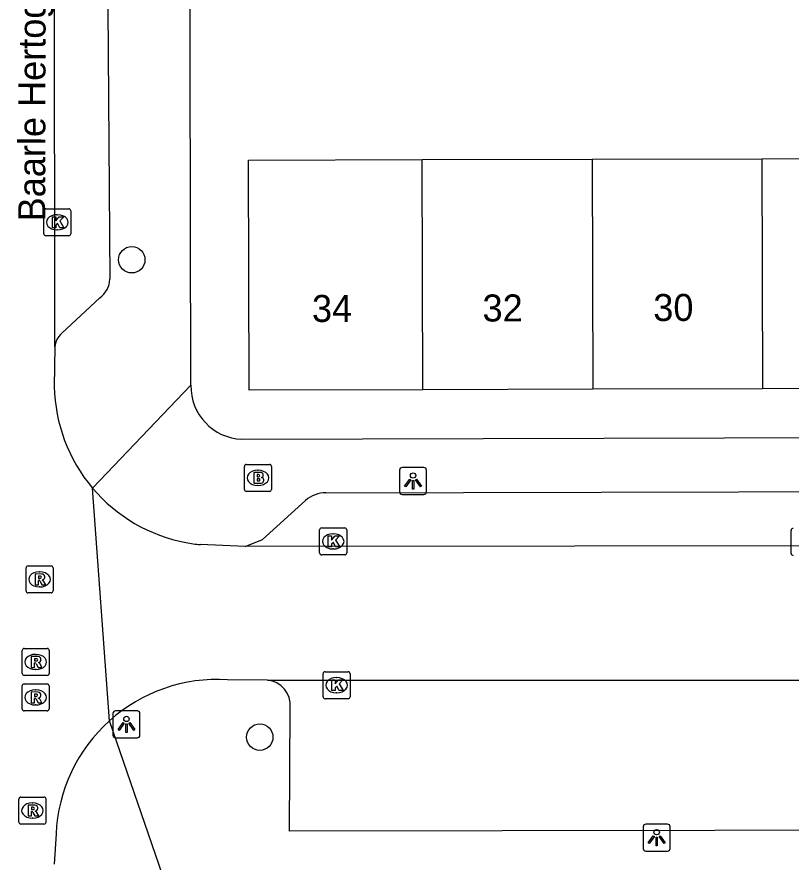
# Model space of a CAD drawing. Extents: x 160732 to 162105, y 387428 to 388479.
# Drawn here: x 161159.56 to 161188.23, y 388175.99 to 388207.28 of the extents above; entities that cross this region are included whole.
import ezdxf

# ---------------------------------------------------------------- set-up
doc = ezdxf.new("R2010")
doc.units = 0
for name, color, linetype in [('IMGEO_Boom', 7, 'Continuous'), ('IMGEO_Brandkraan', 7, 'Continuous'), ('IMGEO_Kolk', 7, 'Continuous'), ('IMGEO_Lichtpunt', 7, 'Continuous'), ('IMGEO_Openbare_ruimte_label', 7, 'Continuous'), ('IMGEO_Pand', 7, 'Continuous'), ('IMGEO_Pand_nummerreeks', 7, 'Continuous'), ('IMGEO_Rijbaan_lokaal_open', 7, 'Continuous'), ('IMGEO_Rioolput', 7, 'Continuous'), ('IMGEO_Voetpad_open', 7, 'Continuous')]:
    doc.layers.add(name, color=color, linetype=linetype)

msp = doc.modelspace()

# ---------------------------------------------------------------- linework, layer by layer
at = {"layer": 'IMGEO_Boom'}
for centre in [(161163.814, 388198.287), (161168.553, 388180.612)]:
    msp.add_circle(centre, 0.489, dxfattribs=at)
at = {"layer": 'IMGEO_Brandkraan'}
for p, q in [((161167.985, 388189.786), (161167.985, 388190.638)), ((161168.06, 388190.712), (161168.912, 388190.712)), ((161168.473, 388190.492), (161168.498, 388190.492)), ((161168.986, 388190.638), (161168.986, 388189.786)), ((161168.496, 388189.932), (161168.471, 388189.932)), ((161168.912, 388189.712), (161168.06, 388189.712))]:
    msp.add_line(p, q, dxfattribs=at)
for points in [[(161167.985, 388189.786), (161167.985, 388190.638)], [(161168.06, 388190.712), (161168.912, 388190.712)], [(161168.986, 388190.638), (161168.986, 388189.786)], [(161168.333, 388190.412), (161168.333, 388190.012), (161168.546, 388190.012)], [(161168.564, 388190.412), (161168.333, 388190.412)], [(161168.512, 388190.331), (161168.458, 388190.331), (161168.458, 388190.255)], [(161168.458, 388190.255), (161168.511, 388190.255)], [(161168.52, 388190.179), (161168.458, 388190.179), (161168.458, 388190.098)], [(161168.458, 388190.098), (161168.52, 388190.098)], [(161168.912, 388189.712), (161168.06, 388189.712)]]:
    msp.add_lwpolyline(points, dxfattribs=at)
for centre, radius, start, end in [((161168.062, 388190.636), 0.0765, 91.552, 178.448), ((161168.062, 388190.636), 0.0765, 91.552, 178.448), ((161168.91, 388190.636), 0.0765, 1.552, 88.448), ((161168.91, 388190.636), 0.0765, 1.552, 88.448), ((161168.513, 388190.293), 0.0379, 267.8285, 90.9355), ((161168.568, 388190.267), 0.145, 59.4692, 91.5367), ((161168.593, 388190.314), 0.0922, 285.5137, 58.1501), ((161168.598, 388190.122), 0.105, 301.3115, 78.989), ((161168.521, 388190.138), 0.0404, 269.8759, 90.5077), ((161168.552, 388190.263), 0.251, 268.6676, 293.5347), ((161168.062, 388189.788), 0.0765, 181.552, 268.448), ((161168.062, 388189.788), 0.0765, 181.552, 268.448), ((161168.91, 388189.788), 0.0765, 271.552, 358.448), ((161168.91, 388189.788), 0.0765, 271.552, 358.448)]:
    msp.add_arc(centre, radius, start, end, dxfattribs=at)
for centre, major_axis, ratio, start_param, end_param in [((161168.472, 388190.212), (-0.387, 0.002), 0.722429, 4.712389, 7.853982), ((161168.497, 388190.212), (-0.39, 0.002), 0.717154, 1.570796, 4.712389)]:
    msp.add_ellipse(centre, major_axis=major_axis, ratio=ratio, start_param=start_param, end_param=end_param, dxfattribs=at)
at = {"layer": 'IMGEO_Kolk'}
for p, q in [((161160.555, 388199.248), (161160.555, 388200.1)), ((161160.63, 388200.174), (161161.482, 388200.174)), ((161161.043, 388199.954), (161161.068, 388199.954)), ((161161.556, 388200.1), (161161.556, 388199.248)), ((161161.066, 388199.394), (161161.041, 388199.394)), ((161161.482, 388199.174), (161160.63, 388199.174)), ((161170.845, 388188.36), (161171.697, 388188.36)), ((161170.77, 388187.434), (161170.77, 388188.286)), ((161171.258, 388188.14), (161171.283, 388188.14)), ((161171.771, 388188.286), (161171.771, 388187.434)), ((161188.225, 388187.416), (161188.225, 388188.268)), ((161171.281, 388187.58), (161171.256, 388187.58)), ((161171.697, 388187.36), (161170.845, 388187.36)), ((161170.971, 388183.036), (161171.823, 388183.036)), ((161170.896, 388182.11), (161170.896, 388182.962)), ((161171.384, 388182.816), (161171.409, 388182.816)), ((161171.897, 388182.962), (161171.897, 388182.11)), ((161171.407, 388182.256), (161171.382, 388182.256)), ((161171.823, 388182.036), (161170.971, 388182.036))]:
    msp.add_line(p, q, dxfattribs=at)
for points in [[(161160.555, 388199.248), (161160.555, 388200.1)], [(161160.63, 388200.174), (161161.482, 388200.174)], [(161161.556, 388200.1), (161161.556, 388199.248)], [(161160.876, 388199.874), (161160.999, 388199.874), (161160.999, 388199.723), (161161.129, 388199.874), (161161.293, 388199.874), (161161.147, 388199.723), (161161.3, 388199.474), (161161.148, 388199.474), (161161.063, 388199.638), (161160.999, 388199.571), (161160.999, 388199.474), (161160.876, 388199.474), (161160.876, 388199.874)], [(161161.482, 388199.174), (161160.63, 388199.174)], [(161170.845, 388188.36), (161171.697, 388188.36)], [(161170.77, 388187.434), (161170.77, 388188.286)], [(161171.091, 388188.06), (161171.214, 388188.06), (161171.214, 388187.909), (161171.344, 388188.06), (161171.508, 388188.06), (161171.362, 388187.909), (161171.515, 388187.66), (161171.363, 388187.66), (161171.278, 388187.824), (161171.214, 388187.757), (161171.214, 388187.66), (161171.091, 388187.66), (161171.091, 388188.06)], [(161171.771, 388188.286), (161171.771, 388187.434)], [(161188.225, 388187.416), (161188.225, 388188.268)], [(161171.697, 388187.36), (161170.845, 388187.36)], [(161170.971, 388183.036), (161171.823, 388183.036)], [(161170.896, 388182.11), (161170.896, 388182.962)], [(161171.217, 388182.736), (161171.34, 388182.736), (161171.34, 388182.585), (161171.47, 388182.736), (161171.634, 388182.736), (161171.488, 388182.585), (161171.641, 388182.336), (161171.489, 388182.336), (161171.404, 388182.5), (161171.34, 388182.433), (161171.34, 388182.336), (161171.217, 388182.336), (161171.217, 388182.736)], [(161171.897, 388182.962), (161171.897, 388182.11)], [(161171.823, 388182.036), (161170.971, 388182.036)]]:
    msp.add_lwpolyline(points, dxfattribs=at)
for centre, start, end in [((161160.632, 388200.098), 91.552, 178.448), ((161160.632, 388200.098), 91.552, 178.448), ((161161.48, 388200.098), 1.552, 88.448), ((161161.48, 388200.098), 1.552, 88.448), ((161160.632, 388199.25), 181.552, 268.448), ((161160.632, 388199.25), 181.552, 268.448), ((161161.48, 388199.25), 271.552, 358.448), ((161161.48, 388199.25), 271.552, 358.448), ((161170.847, 388188.284), 91.552, 178.448), ((161170.847, 388188.284), 91.552, 178.448), ((161171.695, 388188.284), 1.552, 88.448), ((161171.695, 388188.284), 1.552, 88.448), ((161188.302, 388188.266), 91.552, 178.448), ((161188.302, 388188.266), 91.552, 178.448), ((161170.847, 388187.436), 181.552, 268.448), ((161170.847, 388187.436), 181.552, 268.448), ((161171.695, 388187.436), 271.552, 358.448), ((161171.695, 388187.436), 271.552, 358.448), ((161188.302, 388187.418), 181.552, 268.448), ((161188.302, 388187.418), 181.552, 268.448), ((161170.973, 388182.96), 91.552, 178.448), ((161170.973, 388182.96), 91.552, 178.448), ((161171.821, 388182.96), 1.552, 88.448), ((161171.821, 388182.96), 1.552, 88.448), ((161170.973, 388182.112), 181.552, 268.448), ((161170.973, 388182.112), 181.552, 268.448), ((161171.821, 388182.112), 271.552, 358.448), ((161171.821, 388182.112), 271.552, 358.448)]:
    msp.add_arc(centre, 0.0765, start, end, dxfattribs=at)
for centre, major_axis, ratio, start_param, end_param in [((161161.042, 388199.674), (-0.387, 0.002), 0.722429, 4.712389, 7.853982), ((161161.067, 388199.674), (-0.39, 0.002), 0.717154, 1.570796, 4.712389), ((161171.257, 388187.86), (-0.387, 0.002), 0.722429, 4.712389, 7.853982), ((161171.282, 388187.86), (-0.39, 0.002), 0.717154, 1.570796, 4.712389), ((161171.383, 388182.536), (-0.387, 0.002), 0.722429, 4.712389, 7.853982), ((161171.408, 388182.536), (-0.39, 0.002), 0.717154, 1.570796, 4.712389)]:
    msp.add_ellipse(centre, major_axis=major_axis, ratio=ratio, start_param=start_param, end_param=end_param, dxfattribs=at)
at = {"layer": 'IMGEO_Lichtpunt'}
for p, q in [((161173.73, 388190.502), (161173.73, 388189.695)), ((161173.73, 388190.502), (161173.73, 388189.695)), ((161174.632, 388190.597), (161173.824, 388190.597)), ((161174.632, 388190.597), (161173.824, 388190.597)), ((161174.726, 388189.695), (161174.726, 388190.502)), ((161174.726, 388189.695), (161174.726, 388190.502)), ((161173.824, 388189.601), (161174.632, 388189.601)), ((161173.824, 388189.601), (161174.632, 388189.601)), ((161163.118, 388181.489), (161163.118, 388180.682)), ((161163.118, 388181.489), (161163.118, 388180.682)), ((161164.02, 388181.584), (161163.212, 388181.584)), ((161164.02, 388181.584), (161163.212, 388181.584)), ((161164.114, 388180.682), (161164.114, 388181.489)), ((161164.114, 388180.682), (161164.114, 388181.489)), ((161163.212, 388180.588), (161164.02, 388180.588)), ((161163.212, 388180.588), (161164.02, 388180.588)), ((161183.651, 388177.392), (161182.843, 388177.392)), ((161183.651, 388177.392), (161182.843, 388177.392)), ((161182.749, 388177.297), (161182.749, 388176.49)), ((161182.749, 388177.297), (161182.749, 388176.49)), ((161183.745, 388176.49), (161183.745, 388177.297)), ((161183.745, 388176.49), (161183.745, 388177.297)), ((161182.843, 388176.396), (161183.651, 388176.396)), ((161182.843, 388176.396), (161183.651, 388176.396))]:
    msp.add_line(p, q, dxfattribs=at)
for points in [[(161174.104, 388190.166), (161174.143, 388190.138), (161173.955, 388189.876), (161173.917, 388189.903), (161174.104, 388190.166)], [(161174.206, 388190.118), (161174.253, 388190.118), (161174.253, 388189.796), (161174.206, 388189.796), (161174.206, 388190.118)], [(161174.316, 388190.138), (161174.354, 388190.165), (161174.541, 388189.903), (161174.502, 388189.875), (161174.316, 388190.138)], [(161163.492, 388181.153), (161163.531, 388181.125), (161163.343, 388180.863), (161163.305, 388180.89), (161163.492, 388181.153)], [(161163.594, 388181.105), (161163.641, 388181.105), (161163.641, 388180.783), (161163.594, 388180.783), (161163.594, 388181.105)], [(161163.704, 388181.125), (161163.742, 388181.152), (161163.929, 388180.89), (161163.89, 388180.862), (161163.704, 388181.125)], [(161183.123, 388176.961), (161183.162, 388176.933), (161182.974, 388176.671), (161182.936, 388176.698), (161183.123, 388176.961)], [(161183.225, 388176.913), (161183.272, 388176.913), (161183.272, 388176.591), (161183.225, 388176.591), (161183.225, 388176.913)], [(161183.335, 388176.933), (161183.373, 388176.96), (161183.56, 388176.698), (161183.521, 388176.67), (161183.335, 388176.933)]]:
    msp.add_lwpolyline(points, dxfattribs=at)
for centre in [(161174.229, 388190.3), (161163.617, 388181.287), (161183.248, 388177.095)]:
    msp.add_circle(centre, 0.0994, dxfattribs=at)
for centre, start, end in [((161173.824, 388190.502), 90, 180), ((161173.824, 388190.502), 90, 180), ((161174.632, 388190.502), 0, 90), ((161174.632, 388190.502), 0, 90), ((161173.824, 388189.695), 180, 270), ((161173.824, 388189.695), 180, 270), ((161174.632, 388189.695), 270, 0), ((161174.632, 388189.695), 270, 360), ((161163.212, 388181.489), 90, 180), ((161163.212, 388181.489), 90, 180), ((161164.02, 388181.489), 0, 90), ((161164.02, 388181.489), 0, 90), ((161163.212, 388180.682), 180, 270), ((161163.212, 388180.682), 180, 270), ((161164.02, 388180.682), 270, 0), ((161164.02, 388180.682), 270, 360), ((161182.843, 388177.297), 90, 180), ((161182.843, 388177.297), 90, 180), ((161183.651, 388177.297), 0, 90), ((161183.651, 388177.297), 0, 90), ((161182.843, 388176.49), 180, 270), ((161182.843, 388176.49), 180, 270), ((161183.651, 388176.49), 270, 0), ((161183.651, 388176.49), 270, 360)]:
    msp.add_arc(centre, 0.0946, start, end, dxfattribs=at)
at = {"layer": 'IMGEO_Pand'}
for points in [[(161174.588, 388193.474), (161168.163, 388193.456), (161168.139, 388201.976), (161174.564, 388201.994)], [(161174.564, 388201.994), (161180.865, 388202.011)], [(161174.588, 388193.474), (161174.564, 388201.994)], [(161180.865, 388202.011), (161187.148, 388202.029)], [(161180.865, 388202.011), (161180.89, 388193.491)], [(161187.148, 388202.029), (161193.44, 388202.046)], [(161187.148, 388202.029), (161187.172, 388193.509)], [(161180.89, 388193.491), (161174.588, 388193.474)], [(161187.172, 388193.509), (161180.89, 388193.491)], [(161193.464, 388193.526), (161187.172, 388193.509)]]:
    msp.add_lwpolyline(points, dxfattribs=at)
at = {"layer": 'IMGEO_Rijbaan_lokaal_open'}
for points in [[(161160.967, 388195.059), (161160.943, 388223.645)], [(161160.967, 388195.059), (161160.946, 388193.594)], [(161162.989, 388181.216), (161162.359, 388189.836)], [(161168.008, 388187.67), (161166.355, 388187.74)], [(161216.823, 388187.719), (161168.008, 388187.67)], [(161168.838, 388182.728), (161167.357, 388182.74)], [(161168.838, 388182.728), (161216.866, 388182.722)], [(161161.01, 388177.034), (161160.945, 388175.907)]]:
    msp.add_lwpolyline(points, dxfattribs=at)
for centre, radius, start, end in [((161166.93, 388193.699), 5.985, 181.0099, 220.2024), ((161166.936, 388193.704), 5.992, 220.2067, 259.3585), ((161166.983, 388194.029), 6.32, 259.476, 264.2943), ((161166.992, 388176.764), 5.987, 86.5057, 131.9621), ((161166.988, 388176.764), 5.984, 131.9343, 177.4169)]:
    msp.add_arc(centre, radius, start, end, dxfattribs=at)
at = {"layer": 'IMGEO_Rioolput'}
for p, q in [((161159.898, 388186.028), (161159.898, 388186.88)), ((161159.973, 388186.954), (161160.825, 388186.954)), ((161160.899, 388186.88), (161160.899, 388186.028)), ((161160.386, 388186.734), (161160.411, 388186.734)), ((161160.409, 388186.174), (161160.384, 388186.174)), ((161160.825, 388185.954), (161159.973, 388185.954)), ((161159.757, 388182.97), (161159.757, 388183.822)), ((161159.832, 388183.896), (161160.684, 388183.896)), ((161160.245, 388183.676), (161160.27, 388183.676)), ((161160.758, 388183.822), (161160.758, 388182.97)), ((161160.268, 388183.116), (161160.243, 388183.116)), ((161160.684, 388182.896), (161159.832, 388182.896)), ((161159.754, 388181.658), (161159.754, 388182.51)), ((161159.829, 388182.584), (161160.681, 388182.584)), ((161160.242, 388182.364), (161160.267, 388182.364)), ((161160.755, 388182.51), (161160.755, 388181.658)), ((161160.265, 388181.804), (161160.24, 388181.804)), ((161160.681, 388181.584), (161159.829, 388181.584)), ((161159.637, 388177.469), (161159.637, 388178.321)), ((161159.712, 388178.395), (161160.564, 388178.395)), ((161160.638, 388178.321), (161160.638, 388177.469)), ((161160.125, 388178.175), (161160.15, 388178.175)), ((161160.564, 388177.395), (161159.712, 388177.395)), ((161160.148, 388177.615), (161160.123, 388177.615))]:
    msp.add_line(p, q, dxfattribs=at)
for points in [[(161159.898, 388186.028), (161159.898, 388186.88)], [(161159.973, 388186.954), (161160.825, 388186.954)], [(161160.899, 388186.88), (161160.899, 388186.028)], [(161160.487, 388186.652), (161160.235, 388186.654), (161160.235, 388186.254)], [(161160.413, 388186.573), (161160.359, 388186.573), (161160.359, 388186.492)], [(161160.359, 388186.492), (161160.411, 388186.492)], [(161160.235, 388186.254), (161160.359, 388186.254), (161160.359, 388186.416), (161160.37, 388186.416)], [(161160.417, 388186.387), (161160.488, 388186.254), (161160.628, 388186.254), (161160.563, 388186.38)], [(161160.825, 388185.954), (161159.973, 388185.954)], [(161159.757, 388182.97), (161159.757, 388183.822)], [(161159.832, 388183.896), (161160.684, 388183.896)], [(161160.758, 388183.822), (161160.758, 388182.97)], [(161160.346, 388183.594), (161160.094, 388183.596), (161160.094, 388183.196)], [(161160.094, 388183.196), (161160.218, 388183.196), (161160.218, 388183.358), (161160.229, 388183.358)], [(161160.272, 388183.515), (161160.218, 388183.515), (161160.218, 388183.434)], [(161160.218, 388183.434), (161160.27, 388183.434)], [(161160.276, 388183.329), (161160.347, 388183.196), (161160.487, 388183.196), (161160.422, 388183.322)], [(161160.684, 388182.896), (161159.832, 388182.896)], [(161159.754, 388181.658), (161159.754, 388182.51)], [(161159.829, 388182.584), (161160.681, 388182.584)], [(161160.755, 388182.51), (161160.755, 388181.658)], [(161160.343, 388182.282), (161160.091, 388182.284), (161160.091, 388181.884)], [(161160.091, 388181.884), (161160.215, 388181.884), (161160.215, 388182.046), (161160.226, 388182.046)], [(161160.269, 388182.203), (161160.215, 388182.203), (161160.215, 388182.122)], [(161160.215, 388182.122), (161160.267, 388182.122)], [(161160.273, 388182.017), (161160.344, 388181.884), (161160.484, 388181.884), (161160.419, 388182.01)], [(161160.681, 388181.584), (161159.829, 388181.584)], [(161159.637, 388177.469), (161159.637, 388178.321)], [(161159.712, 388178.395), (161160.564, 388178.395)], [(161160.638, 388178.321), (161160.638, 388177.469)], [(161160.226, 388178.093), (161159.974, 388178.095), (161159.974, 388177.695)], [(161160.152, 388178.014), (161160.098, 388178.014), (161160.098, 388177.933)], [(161159.974, 388177.695), (161160.098, 388177.695), (161160.098, 388177.857), (161160.109, 388177.857)], [(161160.098, 388177.933), (161160.15, 388177.933)], [(161160.156, 388177.828), (161160.227, 388177.695), (161160.367, 388177.695), (161160.302, 388177.821)], [(161160.564, 388177.395), (161159.712, 388177.395)]]:
    msp.add_lwpolyline(points, dxfattribs=at)
for centre, radius, start, end in [((161159.975, 388186.878), 0.0765, 91.552, 178.448), ((161159.975, 388186.878), 0.0765, 91.552, 178.448), ((161160.823, 388186.878), 0.0765, 1.552, 88.448), ((161160.823, 388186.878), 0.0765, 1.552, 88.448), ((161160.395, 388186.681), 0.19, 274.7715, 282.9687), ((161160.419, 388186.477), 0.0964, 77.0061, 93.1865), ((161160.433, 388186.534), 0.0378, 276.6634, 79.6772), ((161160.486, 388186.542), 0.109, 350.3612, 89.416), ((161160.484, 388186.542), 0.112, 277.5842, 350.9817), ((161160.468, 388186.327), 0.108, 29.5134, 73.7905), ((161160.369, 388186.363), 0.0533, 26.0293, 88.6989), ((161159.975, 388186.03), 0.0765, 181.552, 268.448), ((161159.975, 388186.03), 0.0765, 181.552, 268.448), ((161160.823, 388186.03), 0.0765, 271.552, 358.448), ((161160.823, 388186.03), 0.0765, 271.552, 358.448), ((161159.834, 388183.82), 0.0765, 91.552, 178.448), ((161159.834, 388183.82), 0.0765, 91.552, 178.448), ((161160.682, 388183.82), 0.0765, 1.552, 88.448), ((161160.682, 388183.82), 0.0765, 1.552, 88.448), ((161160.228, 388183.305), 0.0533, 26.0293, 88.6989), ((161160.254, 388183.623), 0.19, 274.7715, 282.9687), ((161160.278, 388183.419), 0.0964, 77.0061, 93.1865), ((161160.292, 388183.476), 0.0378, 276.6634, 79.6772), ((161160.345, 388183.484), 0.109, 350.3612, 89.416), ((161160.343, 388183.484), 0.112, 277.5842, 350.9817), ((161160.327, 388183.269), 0.108, 29.5134, 73.7905), ((161159.834, 388182.972), 0.0765, 181.552, 268.448), ((161159.834, 388182.972), 0.0765, 181.552, 268.448), ((161160.682, 388182.972), 0.0765, 271.552, 358.448), ((161160.682, 388182.972), 0.0765, 271.552, 358.448), ((161159.831, 388182.508), 0.0765, 91.552, 178.448), ((161159.831, 388182.508), 0.0765, 91.552, 178.448), ((161160.679, 388182.508), 0.0765, 1.552, 88.448), ((161160.679, 388182.508), 0.0765, 1.552, 88.448), ((161160.225, 388181.993), 0.0533, 26.0293, 88.6989), ((161160.251, 388182.311), 0.19, 274.7715, 282.9687), ((161160.275, 388182.107), 0.0964, 77.0061, 93.1865), ((161160.289, 388182.164), 0.0378, 276.6634, 79.6772), ((161160.342, 388182.172), 0.109, 350.3612, 89.416), ((161160.34, 388182.172), 0.112, 277.5842, 350.9817), ((161160.324, 388181.957), 0.108, 29.5134, 73.7905), ((161159.831, 388181.66), 0.0765, 181.552, 268.448), ((161159.831, 388181.66), 0.0765, 181.552, 268.448), ((161160.679, 388181.66), 0.0765, 271.552, 358.448), ((161160.679, 388181.66), 0.0765, 271.552, 358.448), ((161159.714, 388178.319), 0.0765, 91.552, 178.448), ((161159.714, 388178.319), 0.0765, 91.552, 178.448), ((161160.562, 388178.319), 0.0765, 1.552, 88.448), ((161160.562, 388178.319), 0.0765, 1.552, 88.448), ((161160.158, 388177.918), 0.0964, 77.0061, 93.1865), ((161160.172, 388177.975), 0.0378, 276.6634, 79.6772), ((161160.225, 388177.983), 0.109, 350.3612, 89.416), ((161160.108, 388177.804), 0.0533, 26.0293, 88.6989), ((161160.134, 388178.122), 0.19, 274.7715, 282.9687), ((161160.223, 388177.983), 0.112, 277.5842, 350.9817), ((161160.207, 388177.768), 0.108, 29.5134, 73.7905), ((161159.714, 388177.471), 0.0765, 181.552, 268.448), ((161159.714, 388177.471), 0.0765, 181.552, 268.448), ((161160.562, 388177.471), 0.0765, 271.552, 358.448), ((161160.562, 388177.471), 0.0765, 271.552, 358.448)]:
    msp.add_arc(centre, radius, start, end, dxfattribs=at)
for centre, major_axis, ratio, start_param, end_param in [((161160.385, 388186.454), (-0.387, 0.002), 0.722429, 4.712389, 7.853982), ((161160.41, 388186.454), (-0.39, 0.002), 0.717154, 1.570796, 4.712389), ((161160.244, 388183.396), (-0.387, 0.002), 0.722429, 4.712389, 7.853982), ((161160.269, 388183.396), (-0.39, 0.002), 0.717154, 1.570796, 4.712389), ((161160.241, 388182.084), (-0.387, 0.002), 0.722429, 4.712389, 7.853982), ((161160.266, 388182.084), (-0.39, 0.002), 0.717154, 1.570796, 4.712389), ((161160.124, 388177.895), (-0.387, 0.002), 0.722429, 4.712389, 7.853982), ((161160.149, 388177.895), (-0.39, 0.002), 0.717154, 1.570796, 4.712389)]:
    msp.add_ellipse(centre, major_axis=major_axis, ratio=ratio, start_param=start_param, end_param=end_param, dxfattribs=at)
at = {"layer": 'IMGEO_Voetpad_open'}
for points in [[(161166.003, 388193.643), (161165.969, 388211.931)], [(161162.924, 388207.611), (161163.006, 388197.572)], [(161162.627, 388196.879), (161161.223, 388195.564)], [(161162.359, 388189.836), (161166.003, 388193.643)], [(161167.891, 388191.642), (161243.819, 388191.854)], [(161171.005, 388189.659), (161216.848, 388189.765)], [(161168.008, 388187.67), (161168.655, 388187.934), (161170.252, 388189.378)], [(161216.866, 388182.722), (161216.904, 388177.204), (161169.654, 388177.13), (161169.676, 388181.711)], [(161165.999, 388172.465), (161162.989, 388181.216)]]:
    msp.add_lwpolyline(points, dxfattribs=at)
for centre, radius, start, end in [((161162.12, 388197.606), 0.886, 304.8636, 357.7882), ((161161.672, 388195.019), 0.706, 129.4738, 176.7625), ((161167.967, 388193.605), 1.964, 178.8864, 267.785), ((161170.995, 388188.536), 1.123, 89.4923, 131.4363), ((161168.74, 388181.793), 0.94, 354.9842, 83.9923)]:
    msp.add_arc(centre, radius, start, end, dxfattribs=at)

# ---------------------------------------------------------------- texts
at = {"layer": 'IMGEO_Openbare_ruimte_label'}
msp.add_text('Baarle Hertoglaan', height=1, rotation=89.8854, dxfattribs=at).set_placement((161160.608, 388199.707))
at = {"layer": 'IMGEO_Pand_nummerreeks'}
for s, p in [('34', (161170.488, 388195.983)), ('32', (161176.802, 388196)), ('30', (161183.124, 388196.018))]:
    msp.add_text(s, height=1, rotation=0.1595, dxfattribs=at).set_placement(p)

doc.saveas('drawing.dxf')
